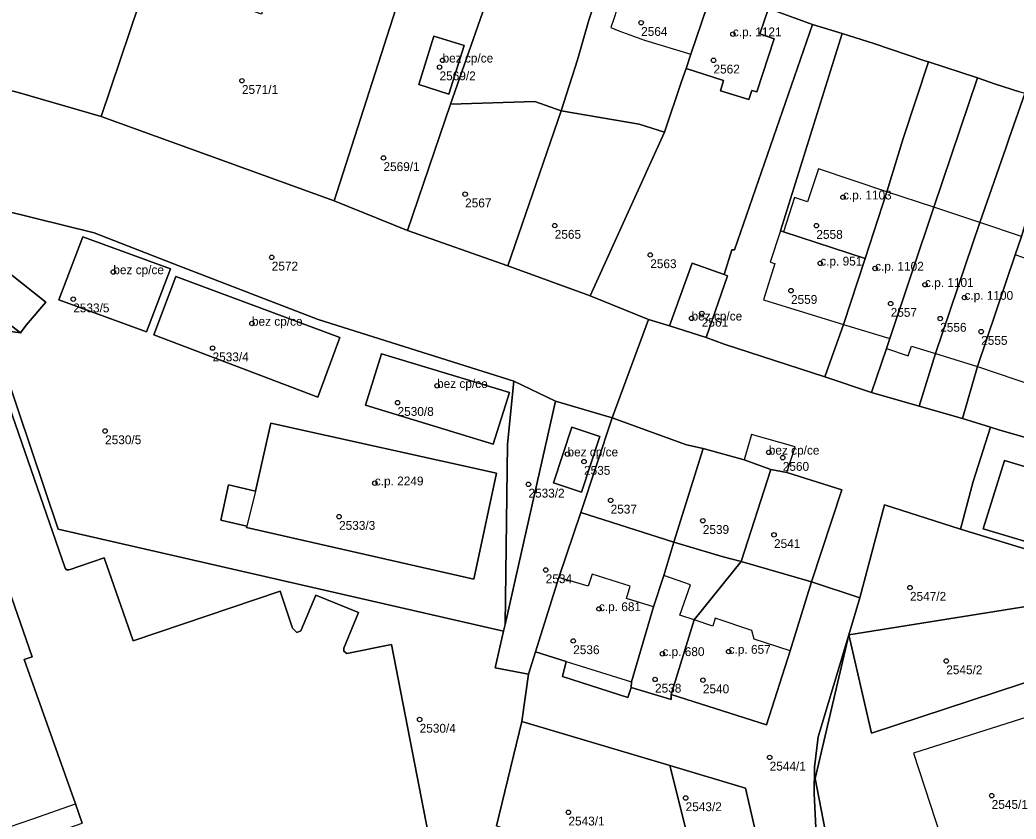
# Model space of a CAD drawing. Extents: x -878211 to -870363, y -1058464 to -1052522.
# Drawn here: x -874218.9 to -874106.3, y -1055380.5 to -1055290.1 of the extents above; entities that cross this region are included whole.
import ezdxf

# ---------------------------------------------------------------- set-up
doc = ezdxf.new("R2010")
doc.units = 0
for name, color, linetype in [('Vrstva 50', 7, 'Continuous'), ('Vrstva 51', 7, 'Continuous'), ('Vrstva 52', 7, 'Continuous')]:
    doc.layers.add(name, color=color, linetype=linetype)

msp = doc.modelspace()

# ---------------------------------------------------------------- linework, layer by layer
at = {"layer": 'Vrstva 50'}
for centre in [(-874148.7, -1055290.44994), (-874138.33, -1055291.73994), (-874171.49, -1055295.46994), (-874171.15, -1055294.69994), (-874140.52, -1055294.69994), (-874193.83, -1055297.00994), (-874177.83, -1055305.72994), (-874168.6, -1055309.82994), (-874125.88, -1055310.17994), (-874158.47, -1055313.37994), (-874128.89, -1055313.38994), (-874147.67, -1055316.69994), (-874190.46, -1055316.96994), (-874128.45, -1055317.64994), (-874208.37, -1055318.62994), (-874122.25, -1055318.22994), (-874116.61, -1055320.06994), (-874131.76, -1055320.73994), (-874212.9, -1055321.69994), (-874120.49, -1055322.19994), (-874112.15, -1055321.51994), (-874141.84, -1055323.31994), (-874192.7, -1055324.44994), (-874143, -1055323.85994), (-874114.89, -1055323.88994), (-874110.26, -1055325.36994), (-874197.15, -1055327.22994), (-874171.77, -1055331.48994), (-874176.24, -1055333.39994), (-874209.3, -1055336.59994), (-874157.03, -1055339.21994), (-874134.27, -1055339.01994), (-874155.16, -1055340.05994), (-874132.69, -1055339.60994), (-874178.81, -1055342.49994), (-874161.44, -1055342.62994), (-874152.15, -1055344.43994), (-874182.85, -1055346.27994), (-874141.73, -1055346.73994), (-874133.68, -1055348.33994), (-874159.49, -1055352.30994), (-874118.31, -1055354.29994), (-874153.47, -1055356.70994), (-874156.38, -1055360.32994), (-874146.3, -1055361.78994), (-874138.81, -1055361.52994), (-874114.21, -1055362.59994), (-874147.13, -1055364.67994), (-874141.72, -1055364.75994), (-874173.74, -1055369.20994), (-874134.17, -1055373.48994), (-874143.67, -1055378.07994), (-874109.07, -1055377.81994), (-874156.92, -1055379.69994)]:
    msp.add_circle(centre, 0.25, dxfattribs=at)
at = {"layer": 'Vrstva 51'}
for points in [[(-874226.15, -1055258.4), (-874215.62, -1055261.9), (-874212.49, -1055262.88), (-874203.34, -1055265.95), (-874198.57, -1055267.48), (-874194.86, -1055268.81), (-874189.8, -1055270.49), (-874182.14, -1055273.07), (-874176.74, -1055274.78), (-874172.44, -1055276.15), (-874163.47, -1055279.16), (-874158.56, -1055280.87), (-874152.19, -1055283), (-874148.76, -1055284.09), (-874140.64, -1055286.77), (-874134.32, -1055288.84), (-874129.32, -1055290.66), (-874125.97, -1055291.67), (-874122.39, -1055292.79), (-874116.64, -1055294.75), (-874116.22, -1055294.89), (-874110.69, -1055296.67), (-874108.66, -1055297.4), (-874105.94, -1055298.28)], [(-874224.31, -1055315.47), (-874216, -1055322.02), (-874218.23, -1055324.64), (-874218.87, -1055325.49), (-874222.25, -1055325.06), (-874214.59, -1055347.71), (-874164.26, -1055359.22), (-874164.09, -1055358.47), (-874163.8, -1055338.08), (-874163.09, -1055330.95), (-874185.22, -1055323.99), (-874200.96, -1055317.92), (-874210.54, -1055314.2), (-874234.21, -1055308.36)], [(-874165.04, -1055381.24), (-874162.18, -1055369.45), (-874161.44, -1055364.08), (-874165.2, -1055363.36), (-874164.26, -1055359.22), (-874214.59, -1055347.71), (-874222.25, -1055325.06), (-874218.87, -1055325.49), (-874226.76, -1055319.43), (-874236.2, -1055314.37), (-874251.32, -1055313.29), (-874257.62, -1055314.57), (-874278.33, -1055321.74), (-874267.27, -1055355.62), (-874266.87, -1055361.36), (-874261.47, -1055381.17)], [(-874170.65, -1055392.92), (-874176.92, -1055360.73), (-874181.96, -1055361.74), (-874182.33, -1055361.5), (-874182.31, -1055361.16), (-874180.64, -1055357.12), (-874185.48, -1055355.15), (-874187.17, -1055359.18), (-874187.64, -1055359.36), (-874188.11, -1055358.88), (-874189.5, -1055354.71), (-874206.12, -1055360.31), (-874209.39, -1055350.94), (-874213.35, -1055352.3), (-874213.68, -1055352.3), (-874213.83, -1055352.09), (-874222.26, -1055327.79)], [(-874222.26, -1055327.79), (-874213.83, -1055352.09), (-874213.68, -1055352.3), (-874213.35, -1055352.3), (-874209.39, -1055350.94), (-874206.12, -1055360.31), (-874189.5, -1055354.71), (-874188.11, -1055358.88), (-874187.64, -1055359.36), (-874187.17, -1055359.18), (-874185.48, -1055355.15), (-874180.64, -1055357.12), (-874182.31, -1055361.16), (-874182.33, -1055361.5), (-874181.96, -1055361.74), (-874176.92, -1055360.73), (-874170.65, -1055392.92)], [(-874102.77, -1055338.04), (-874108.25, -1055336.47), (-874109.2, -1055336.17), (-874111.18, -1055342.31), (-874112.58, -1055347.68), (-874099.02, -1055351.83)], [(-874226.21, -1055337.22), (-874217.54, -1055362.11), (-874218.44, -1055362.41), (-874212.66, -1055378.74), (-874211.89, -1055380.91)], [(-874098.55, -1055351.1), (-874110.03, -1055347.64), (-874107.63, -1055339.94), (-874070.15, -1055351.19)]]:
    msp.add_lwpolyline(points, dxfattribs=at)
for points in [[(-874204.37, -1055285.03), (-874209.73, -1055301.06), (-874183.42, -1055310.58), (-874175.74, -1055286.72), (-874180.08, -1055285.36), (-874177.06, -1055275.78), (-874176.74, -1055274.78), (-874182.14, -1055273.07), (-874184.96, -1055281.63), (-874188.89, -1055280.33), (-874191.62, -1055289.48)], [(-874209.73, -1055301.06), (-874204.37, -1055285.03), (-874203.83, -1055283.42), (-874215.67, -1055279.24), (-874216.56, -1055281.36), (-874218.54, -1055280.69), (-874217.72, -1055278.53), (-874225.44, -1055276.22), (-874231.2, -1055274.37), (-874232.92, -1055279.7), (-874237.73, -1055294.52), (-874232.39, -1055296.04), (-874228.09, -1055296.15), (-874219.25, -1055298.31)], [(-874157.73, -1055300.4), (-874155.91, -1055294.64), (-874154.63, -1055290.15), (-874152.19, -1055283), (-874158.56, -1055280.87), (-874163.47, -1055279.16), (-874166.11, -1055287.77), (-874170.24, -1055299.64), (-874160.71, -1055299.37)], [(-874154.63, -1055290.15), (-874155.91, -1055294.64), (-874157.73, -1055300.4), (-874148.91, -1055301.92), (-874146.07, -1055302.82), (-874144.14, -1055297.1), (-874143.63, -1055295.64), (-874143.1, -1055293.99), (-874140.64, -1055286.77), (-874148.76, -1055284.09), (-874152.19, -1055283)], [(-874170.24, -1055299.64), (-874166.11, -1055287.77), (-874168.36, -1055287.08), (-874168.92, -1055288.83), (-874171.48, -1055288.01), (-874171.27, -1055287.41), (-874172.26, -1055287.13), (-874175.54, -1055286.09), (-874175.74, -1055286.72), (-874183.42, -1055310.58), (-874175.1, -1055313.95)], [(-874136.53, -1055299.12), (-874136.2, -1055298.11), (-874135.64, -1055298.28), (-874133.66, -1055292.28), (-874135.28, -1055291.72), (-874134.32, -1055288.84), (-874140.64, -1055286.77), (-874143.1, -1055293.99), (-874143.63, -1055295.64), (-874139.38, -1055296.99), (-874139.73, -1055298.14)], [(-874144.14, -1055297.1), (-874146.07, -1055302.82), (-874154.46, -1055321.31), (-874147.87, -1055323.98), (-874145.49, -1055324.73), (-874142.94, -1055317.63), (-874139.3, -1055318.9), (-874138.44, -1055316.11), (-874138.13, -1055316.14), (-874129.32, -1055290.66), (-874134.32, -1055288.84), (-874135.28, -1055291.72), (-874133.66, -1055292.28), (-874135.64, -1055298.28), (-874136.2, -1055298.11), (-874136.53, -1055299.12), (-874139.73, -1055298.14), (-874139.38, -1055296.99), (-874143.63, -1055295.64)], [(-874139.3, -1055326.77), (-874127.92, -1055330.47), (-874125.82, -1055324.57), (-874123.39, -1055317.1), (-874132.61, -1055314.1), (-874132.94, -1055313.99), (-874125.97, -1055291.67), (-874129.32, -1055290.66), (-874138.13, -1055316.14), (-874138.44, -1055316.11), (-874139.3, -1055318.9), (-874138.94, -1055319.05), (-874141.36, -1055326.04)], [(-874132.61, -1055314.1), (-874123.39, -1055317.1), (-874120.93, -1055309.55), (-874119.07, -1055303.52), (-874116.22, -1055294.89), (-874116.64, -1055294.75), (-874122.39, -1055292.79), (-874125.97, -1055291.67), (-874132.94, -1055313.99)], [(-874168.7, -1055293.02), (-874170.44, -1055298.52), (-874173.82, -1055297.45), (-874172.12, -1055291.96)], [(-874168.7, -1055293.02), (-874172.12, -1055291.96), (-874173.82, -1055297.45), (-874170.44, -1055298.52)], [(-874110.69, -1055296.67), (-874116.22, -1055294.89), (-874119.07, -1055303.52), (-874120.93, -1055309.55), (-874123.39, -1055317.1), (-874125.82, -1055324.57), (-874127.92, -1055330.47), (-874122.66, -1055332.24), (-874120.96, -1055327.27), (-874120.57, -1055326.13), (-874115.6, -1055311.29)], [(-874151.97, -1055335.12), (-874147.87, -1055323.98), (-874154.46, -1055321.31), (-874163.76, -1055317.94), (-874175.1, -1055313.95), (-874183.42, -1055310.58), (-874209.73, -1055301.06), (-874219.25, -1055298.31), (-874228.09, -1055296.15), (-874232.39, -1055296.04), (-874234.21, -1055308.36), (-874210.54, -1055314.2), (-874200.96, -1055317.92), (-874185.22, -1055323.99), (-874163.09, -1055330.95), (-874158.37, -1055333.21)], [(-874122.66, -1055332.24), (-874117.28, -1055333.79), (-874115.42, -1055327.84), (-874110.43, -1055313.05), (-874107.43, -1055304.5), (-874107.08, -1055303.49), (-874105.33, -1055298.46), (-874105.94, -1055298.28), (-874108.66, -1055297.4), (-874110.69, -1055296.67), (-874115.6, -1055311.29), (-874120.57, -1055326.13), (-874120.96, -1055327.27)], [(-874102.21, -1055299.56), (-874105.33, -1055298.46), (-874107.08, -1055303.49), (-874107.43, -1055304.5), (-874110.43, -1055313.05), (-874115.42, -1055327.84), (-874117.28, -1055333.79), (-874112.38, -1055335.18), (-874110.69, -1055329.32), (-874106.42, -1055316.69), (-874105.72, -1055314.61), (-874103.61, -1055307.66), (-874102.82, -1055305.7), (-874100.9, -1055299.98)], [(-874157.73, -1055300.4), (-874160.71, -1055299.37), (-874170.24, -1055299.64), (-874175.1, -1055313.95), (-874163.76, -1055317.94)], [(-874163.76, -1055317.94), (-874154.46, -1055321.31), (-874146.07, -1055302.82), (-874148.91, -1055301.92), (-874157.73, -1055300.4)], [(-874105.72, -1055314.61), (-874106.42, -1055316.69), (-874110.69, -1055329.32), (-874112.38, -1055335.18), (-874109.2, -1055336.17), (-874108.25, -1055336.47), (-874102.77, -1055338.04), (-874101.06, -1055332.55), (-874097.02, -1055320.04), (-874095.41, -1055315.4), (-874093.76, -1055310.56), (-874091.26, -1055303.25), (-874096.41, -1055301.56), (-874097.93, -1055301.06), (-874100.9, -1055299.98), (-874102.82, -1055305.7), (-874103.61, -1055307.66)], [(-874280.34, -1055314.98), (-874278.67, -1055320.71), (-874278.33, -1055321.74), (-874257.62, -1055314.57), (-874251.32, -1055313.29), (-874236.2, -1055314.37), (-874226.76, -1055319.43), (-874218.87, -1055325.49), (-874218.23, -1055324.64), (-874216, -1055322.02), (-874224.31, -1055315.47), (-874229.1, -1055312.54), (-874234.38, -1055310.21), (-874241.21, -1055308.77), (-874250.77, -1055308.65), (-874258.59, -1055309.69), (-874270.99, -1055311.55)], [(-874214.53, -1055321.78), (-874211.82, -1055314.65), (-874201.89, -1055318.26), (-874204.61, -1055325.39)], [(-874214.53, -1055321.78), (-874204.61, -1055325.39), (-874201.89, -1055318.26), (-874211.82, -1055314.65)], [(-874233.97, -1055331.77), (-874239.35, -1055316.54), (-874264.01, -1055325.08), (-874259.03, -1055339.15), (-874264.8, -1055341.13), (-874263.82, -1055343.72), (-874262.02, -1055348.97), (-874257.67, -1055347.45), (-874256.73, -1055350.14), (-874255.41, -1055349.68), (-874242.59, -1055386.41), (-874240.91, -1055391.07), (-874211.89, -1055380.91), (-874212.66, -1055378.74), (-874218.44, -1055362.41), (-874217.54, -1055362.11), (-874226.21, -1055337.22), (-874231.43, -1055339.07)], [(-874142.94, -1055317.63), (-874145.49, -1055324.73), (-874141.36, -1055326.04), (-874138.94, -1055319.05), (-874139.3, -1055318.9)], [(-874203.78, -1055325.74), (-874201.3, -1055319.12), (-874182.78, -1055326.03), (-874185.27, -1055332.77)], [(-874203.78, -1055325.74), (-874185.27, -1055332.77), (-874182.78, -1055326.03), (-874201.3, -1055319.12)], [(-874129.46, -1055353.66), (-874123.99, -1055355.44), (-874121.18, -1055344.93), (-874112.58, -1055347.68), (-874111.18, -1055342.31), (-874109.2, -1055336.17), (-874112.38, -1055335.18), (-874117.28, -1055333.79), (-874122.66, -1055332.24), (-874127.92, -1055330.47), (-874139.3, -1055326.77), (-874141.36, -1055326.04), (-874145.49, -1055324.73), (-874147.87, -1055323.98), (-874151.97, -1055335.12), (-874143.57, -1055338.16), (-874141.69, -1055338.59), (-874137.07, -1055339.86), (-874134.05, -1055340.95), (-874132.23, -1055341.3), (-874126.02, -1055343.24)], [(-874165.43, -1055338.07), (-874179.87, -1055333.66), (-874178.07, -1055327.88), (-874163.59, -1055332.25)], [(-874165.43, -1055338.07), (-874163.59, -1055332.25), (-874178.07, -1055327.88), (-874179.87, -1055333.66)], [(-874163.09, -1055330.95), (-874163.8, -1055338.08), (-874164.09, -1055358.47), (-874158.37, -1055333.21)], [(-874161.44, -1055364.08), (-874160.64, -1055361.56), (-874158.02, -1055353.17), (-874155.52, -1055345.82), (-874151.97, -1055335.12), (-874158.37, -1055333.21), (-874164.09, -1055358.47), (-874164.26, -1055359.22), (-874165.2, -1055363.36)], [(-874196.23, -1055346.67), (-874195.34, -1055342.67), (-874192.29, -1055343.41), (-874190.58, -1055335.72), (-874165.06, -1055341.35), (-874167.61, -1055353.33), (-874193.3, -1055347.52), (-874193.26, -1055347.36)], [(-874196.23, -1055346.67), (-874193.26, -1055347.36), (-874193.3, -1055347.52), (-874167.61, -1055353.33), (-874165.06, -1055341.35), (-874190.58, -1055335.72), (-874192.29, -1055343.41), (-874195.34, -1055342.67)], [(-874145.01, -1055349.18), (-874141.69, -1055338.59), (-874143.57, -1055338.16), (-874151.97, -1055335.12), (-874155.52, -1055345.82)], [(-874153.36, -1055337.22), (-874155.44, -1055343.5), (-874158.62, -1055342.45), (-874156.54, -1055336.17)], [(-874153.36, -1055337.22), (-874156.54, -1055336.17), (-874158.62, -1055342.45), (-874155.44, -1055343.5)], [(-874134.05, -1055340.95), (-874137.07, -1055339.86), (-874141.69, -1055338.59), (-874145.01, -1055349.18), (-874139.44, -1055350.84), (-874137.38, -1055351.34)], [(-874096.55, -1055354.93), (-874094.52, -1055353.81), (-874092.75, -1055352.83), (-874075.29, -1055358.06), (-874071.61, -1055356.05), (-874070.15, -1055351.19), (-874107.63, -1055339.94), (-874110.03, -1055347.64), (-874098.55, -1055351.1), (-874098.16, -1055351.84), (-874098.26, -1055352.16), (-874096.89, -1055354.33)], [(-874129.46, -1055353.66), (-874126.02, -1055343.24), (-874132.23, -1055341.3), (-874134.05, -1055340.95), (-874137.38, -1055351.34)], [(-874160.64, -1055361.56), (-874157.16, -1055362.65), (-874157.59, -1055364.35), (-874150.19, -1055366.73), (-874149.84, -1055365.6), (-874149.81, -1055364.95), (-874147.31, -1055356.48), (-874146.13, -1055352.93), (-874145.01, -1055349.18), (-874155.52, -1055345.82), (-874158.02, -1055353.17)], [(-874123.99, -1055355.44), (-874125.21, -1055359.65), (-874100.23, -1055355.65), (-874099.02, -1055351.83), (-874112.58, -1055347.68), (-874121.18, -1055344.93)], [(-874149.84, -1055365.6), (-874145.31, -1055366.94), (-874145.3, -1055366.4), (-874142.71, -1055357.95), (-874137.38, -1055351.34), (-874139.44, -1055350.84), (-874145.01, -1055349.18), (-874146.13, -1055352.93), (-874147.31, -1055356.48), (-874149.81, -1055364.95)], [(-874145.3, -1055366.4), (-874134.53, -1055369.81), (-874131.87, -1055361.44), (-874129.46, -1055353.66), (-874137.38, -1055351.34), (-874142.71, -1055357.95)], [(-874161.44, -1055364.08), (-874162.18, -1055369.45), (-874145.44, -1055374.41), (-874136.89, -1055376.97), (-874134.63, -1055386.75), (-874133.44, -1055392.23), (-874133.21, -1055393.38), (-874126.97, -1055391.53), (-874128.9, -1055382.22), (-874129.14, -1055377.59), (-874129.12, -1055374.6), (-874128.7, -1055371.18), (-874125.21, -1055359.65), (-874123.99, -1055355.44), (-874129.46, -1055353.66), (-874131.87, -1055361.44), (-874134.53, -1055369.81), (-874145.3, -1055366.4), (-874145.31, -1055366.94), (-874149.84, -1055365.6), (-874150.19, -1055366.73), (-874157.59, -1055364.35), (-874157.16, -1055362.65), (-874160.64, -1055361.56)], [(-874081.5, -1055368.87), (-874080.28, -1055368.14), (-874077.57, -1055367.9), (-874075.52, -1055368.52), (-874073.57, -1055370.1), (-874071.12, -1055374.55), (-874070.2, -1055374.27), (-874072.97, -1055369.56), (-874075.14, -1055367.79), (-874077.49, -1055367.09), (-874080.53, -1055367.36), (-874081.54, -1055367.96), (-874095, -1055361.42), (-874097.72, -1055361.64), (-874100.04, -1055355.8), (-874100.23, -1055355.65), (-874125.21, -1055359.65), (-874122.66, -1055370.75), (-874097.32, -1055362.41), (-874095.16, -1055362.24)], [(-874125.21, -1055359.65), (-874128.7, -1055371.18), (-874129.12, -1055374.6), (-874129.14, -1055377.59), (-874128.9, -1055382.22), (-874126.97, -1055391.53), (-874126.07, -1055391.26), (-874129.01, -1055375.88)], [(-874129.01, -1055375.88), (-874126.07, -1055391.26), (-874116.61, -1055388.41), (-874116.49, -1055388.87), (-874084.78, -1055378.74), (-874093.17, -1055375.32), (-874097.32, -1055362.41), (-874122.66, -1055370.75), (-874125.21, -1055359.65)], [(-874162.18, -1055369.45), (-874165.04, -1055381.24), (-874141.84, -1055388.85), (-874145.44, -1055374.41)], [(-874136.89, -1055376.97), (-874145.44, -1055374.41), (-874141.84, -1055388.85), (-874134.63, -1055386.75)]]:
    msp.add_lwpolyline(points, close=True, dxfattribs=at)
at = {"layer": 'Vrstva 52'}
for points in [[(-874151.23, -1055291.35), (-874148.33, -1055292.44), (-874143.1, -1055293.99), (-874140.64, -1055286.77), (-874148.76, -1055284.09), (-874150.1, -1055288.21), (-874151.1, -1055287.88), (-874151.79, -1055290.01), (-874152.13, -1055290.98)], [(-874143.1, -1055293.99), (-874143.63, -1055295.64), (-874139.38, -1055296.99), (-874139.73, -1055298.14), (-874136.53, -1055299.12), (-874136.2, -1055298.11), (-874135.64, -1055298.28), (-874133.66, -1055292.28), (-874135.28, -1055291.72), (-874134.32, -1055288.84), (-874140.64, -1055286.77)], [(-874168.7, -1055293.02), (-874172.12, -1055291.96), (-874173.82, -1055297.45), (-874170.44, -1055298.52)], [(-874131.36, -1055310.21), (-874132.61, -1055314.1), (-874123.39, -1055317.1), (-874120.93, -1055309.55), (-874128.66, -1055306.97), (-874129.89, -1055310.69)], [(-874123.39, -1055317.1), (-874125.82, -1055324.57), (-874120.57, -1055326.13), (-874115.6, -1055311.29), (-874120.93, -1055309.55)], [(-874120.57, -1055326.13), (-874120.96, -1055327.27), (-874118.52, -1055328.09), (-874118.15, -1055327), (-874115.42, -1055327.84), (-874110.43, -1055313.05), (-874115.6, -1055311.29)], [(-874110.43, -1055313.05), (-874115.42, -1055327.84), (-874110.69, -1055329.32), (-874106.42, -1055316.69), (-874105.72, -1055314.61)], [(-874134.88, -1055321.76), (-874125.82, -1055324.57), (-874123.39, -1055317.1), (-874132.61, -1055314.1), (-874132.94, -1055313.99), (-874134.1, -1055317.53), (-874133.6, -1055317.68)], [(-874214.53, -1055321.78), (-874204.61, -1055325.39), (-874201.89, -1055318.26), (-874211.82, -1055314.65)], [(-874259.03, -1055339.15), (-874264.8, -1055341.13), (-874263.82, -1055343.72), (-874262.02, -1055348.97), (-874257.67, -1055347.45), (-874256.73, -1055350.14), (-874255.41, -1055349.68), (-874242.59, -1055386.41), (-874222.36, -1055379.35), (-874221.45, -1055381.8), (-874217.49, -1055380.42), (-874212.66, -1055378.74), (-874218.44, -1055362.41), (-874217.54, -1055362.11), (-874226.21, -1055337.22), (-874231.43, -1055339.07), (-874233.97, -1055331.77), (-874239.35, -1055316.54), (-874264.01, -1055325.08)], [(-874110.69, -1055329.32), (-874106.33, -1055330.79), (-874101.06, -1055332.55), (-874097.02, -1055320.04), (-874099.8, -1055319.14), (-874099.35, -1055317.76), (-874101.7, -1055317.08), (-874104.33, -1055316.23), (-874104.67, -1055317.28), (-874106.42, -1055316.69)], [(-874142.94, -1055317.63), (-874145.49, -1055324.73), (-874141.36, -1055326.04), (-874138.94, -1055319.05), (-874139.3, -1055318.9)], [(-874203.78, -1055325.74), (-874185.27, -1055332.77), (-874182.78, -1055326.03), (-874201.3, -1055319.12)], [(-874178.07, -1055327.88), (-874179.87, -1055333.66), (-874165.43, -1055338.07), (-874163.59, -1055332.25)], [(-874193.26, -1055347.36), (-874193.3, -1055347.52), (-874167.61, -1055353.33), (-874165.06, -1055341.35), (-874190.58, -1055335.72), (-874192.29, -1055343.41)], [(-874158.62, -1055342.45), (-874155.44, -1055343.5), (-874153.36, -1055337.22), (-874156.54, -1055336.17)], [(-874137.07, -1055339.86), (-874134.05, -1055340.95), (-874132.23, -1055341.3), (-874131.29, -1055338.38), (-874136.24, -1055336.98)], [(-874110.03, -1055347.64), (-874098.55, -1055351.1), (-874098.16, -1055351.84), (-874098.26, -1055352.16), (-874096.89, -1055354.33), (-874096.55, -1055354.93), (-874094.52, -1055353.81), (-874092.75, -1055352.83), (-874075.29, -1055358.06), (-874071.61, -1055356.05), (-874070.15, -1055351.19), (-874107.63, -1055339.94)], [(-874158.02, -1055353.17), (-874160.64, -1055361.56), (-874157.16, -1055362.65), (-874149.81, -1055364.95), (-874147.31, -1055356.48), (-874150.36, -1055355.52), (-874149.93, -1055354.13), (-874154.25, -1055352.79), (-874154.7, -1055354.13)], [(-874149.84, -1055365.6), (-874145.31, -1055366.94), (-874145.3, -1055366.4), (-874142.71, -1055357.95), (-874144.32, -1055357.43), (-874143.11, -1055353.97), (-874146.13, -1055352.93), (-874147.31, -1055356.48), (-874149.81, -1055364.95)], [(-874140.32, -1055357.76), (-874140.59, -1055358.67), (-874142.71, -1055357.95), (-874145.3, -1055366.4), (-874134.53, -1055369.81), (-874131.87, -1055361.44), (-874135.92, -1055360.12), (-874136.19, -1055359.15)], [(-874114.15, -1055384.54), (-874093.42, -1055377.9), (-874097.04, -1055366.37), (-874117.9, -1055373.03)]]:
    msp.add_lwpolyline(points, close=True, dxfattribs=at)

# ---------------------------------------------------------------- texts
at = {"layer": 'Vrstva 50'}
for s, p in [('2564', (-874148.7, -1055291.939)), ('c.p. 1121', (-874138.33, -1055291.99)), ('bez cp/ce', (-874171.15, -1055294.95)), ('2562', (-874140.52, -1055296.189)), ('2569/2', (-874171.49, -1055296.959)), ('2571/1', (-874193.83, -1055298.499)), ('2569/1', (-874177.83, -1055307.219)), ('c.p. 1103', (-874125.88, -1055310.429)), ('2567', (-874168.6, -1055311.319)), ('2565', (-874158.47, -1055314.869)), ('2558', (-874128.89, -1055314.879)), ('2572', (-874190.46, -1055318.459)), ('2563', (-874147.67, -1055318.189)), ('c.p. 951', (-874128.45, -1055317.899)), ('c.p. 1102', (-874122.25, -1055318.48)), ('bez cp/ce', (-874208.37, -1055318.879)), ('c.p. 1101', (-874116.61, -1055320.32)), ('c.p. 1100', (-874112.15, -1055321.77)), ('2533/5', (-874212.9, -1055323.189)), ('2559', (-874131.76, -1055322.229)), ('bez cp/ce', (-874143, -1055324.11)), ('2557', (-874120.49, -1055323.689)), ('bez cp/ce', (-874192.7, -1055324.7)), ('2561', (-874141.84, -1055324.809)), ('2556', (-874114.89, -1055325.379)), ('2555', (-874110.26, -1055326.859)), ('2533/4', (-874197.15, -1055328.719)), ('bez cp/ce', (-874171.77, -1055331.74)), ('2530/8', (-874176.24, -1055334.889)), ('2530/5', (-874209.3, -1055338.089)), ('bez cp/ce', (-874157.03, -1055339.47)), ('bez cp/ce', (-874134.27, -1055339.27)), ('2560', (-874132.69, -1055341.099)), ('2535', (-874155.16, -1055341.549)), ('c.p. 2249', (-874178.81, -1055342.75)), ('2533/2', (-874161.44, -1055344.119)), ('2537', (-874152.15, -1055345.929)), ('2533/3', (-874182.85, -1055347.769)), ('2539', (-874141.73, -1055348.229)), ('2541', (-874133.68, -1055349.829)), ('2534', (-874159.49, -1055353.799)), ('2547/2', (-874118.31, -1055355.789)), ('c.p. 681', (-874153.47, -1055356.96)), ('2536', (-874156.38, -1055361.819)), ('c.p. 680', (-874146.3, -1055362.04)), ('c.p. 657', (-874138.81, -1055361.78)), ('2545/2', (-874114.21, -1055364.089)), ('2538', (-874147.13, -1055366.169)), ('2540', (-874141.72, -1055366.249)), ('2530/4', (-874173.74, -1055370.699)), ('2544/1', (-874134.17, -1055374.979)), ('2543/2', (-874143.67, -1055379.569)), ('2545/1', (-874109.07, -1055379.309)), ('2543/1', (-874156.92, -1055381.189))]:
    msp.add_text(s, height=0.999996, dxfattribs=at).set_placement(p)

doc.saveas('drawing.dxf')
